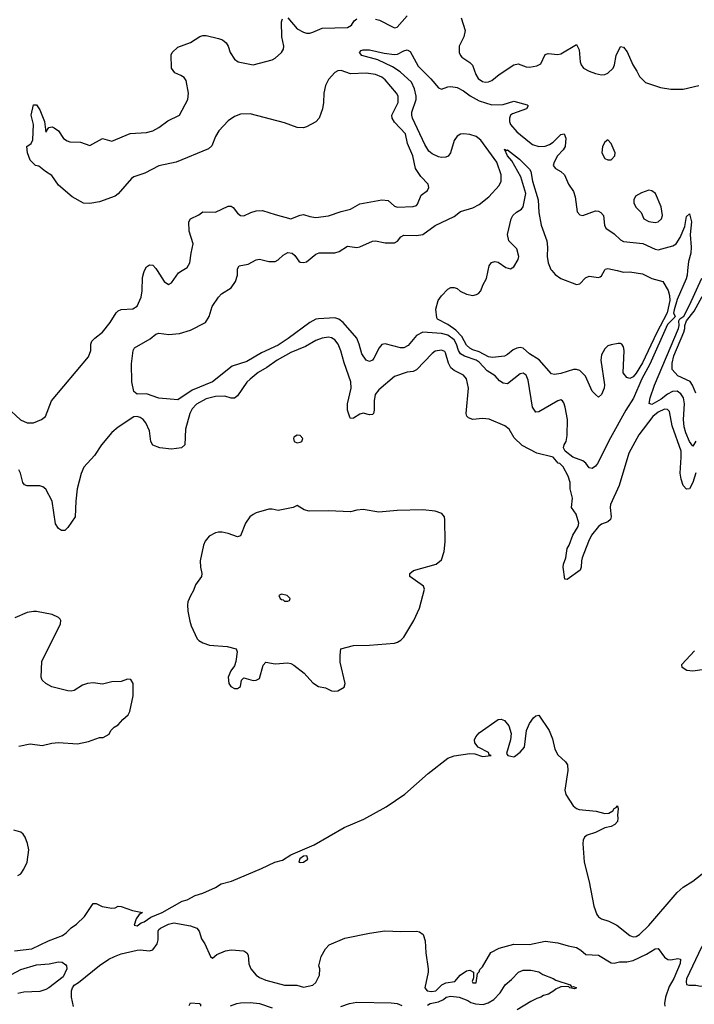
# Model space of a CAD drawing. Header units: inches. Extents: x 2001573 to 2220545, y 644482 to 846830.
# Tile 494 of 656: x 2122523 to 2126820, y 775325 to 781598. Entities that reach past the tile are written whole.
import ezdxf

# ---------------------------------------------------------------- set-up
doc = ezdxf.new("R2010")
doc.units = ezdxf.units.IN
doc.header["$MEASUREMENT"] = 0
doc.layers.add('C1727', color=7, linetype='Continuous')
doc.layers.add('C1728', color=7, linetype='Continuous')

msp = doc.modelspace()

# ---------------------------------------------------------------- linework, layer by layer
at = {"layer": 'C1727', "color": 5}
for points, elevation in [([(2122440.3, 779130), (2122528.7, 779048.7), (2122570, 779030.7), (2122610, 779030.5), (2122660.7, 779050), (2122687, 779070), (2122726.1, 779170), (2122960.5, 779450), (2122976.2, 779490), (2122976.8, 779530), (2122982, 779550), (2123000.5, 779570), (2123050, 779607.1), (2123098, 779670), (2123136.3, 779730), (2123150, 779742.6), (2123170, 779751.5), (2123243.5, 779756.5), (2123270, 779774), (2123296.8, 779830), (2123302.6, 779870), (2123304.6, 779955.4), (2123312.7, 779987.3), (2123318.7, 780000)], 280), ([(2126776.9, 780000), (2126773.7, 779970), (2126767.3, 779947.3), (2126710, 779814.5), (2126690.8, 779750), (2126687.8, 779727.8), (2126697.6, 779710), (2126696.3, 779703.7), (2126650, 779655.3), (2126535.8, 779404.2), (2126486.1, 779310), (2126433.6, 779186.4), (2126385, 779110), (2126285.6, 778934.4), (2126203.1, 778770), (2126190, 778752.9), (2126170, 778738.9), (2126150, 778742.6), (2126130, 778773.1), (2126110, 778787.4), (2126046.4, 778810), (2125997.6, 778850), (2125986.6, 778870), (2125990.8, 778890), (2126003.1, 778910), (2126010.9, 778950), (2126012.6, 779050), (2125997.7, 779130), (2125990, 779157.2), (2125980.9, 779170), (2125970, 779175.8), (2125950, 779170.8), (2125830, 779099.4), (2125810, 779098.2), (2125789.9, 779130), (2125761.3, 779301.3), (2125750, 779334), (2125730, 779346.3), (2125710, 779341.7), (2125630, 779278.7), (2125602.3, 779282.3), (2125578.3, 779298.3), (2125551.1, 779330), (2125500, 779360), (2125450, 779416.9), (2125429.8, 779430), (2125355.2, 779455.2), (2125330, 779468.8), (2125317.1, 779490), (2125305.8, 779530), (2125290, 779558.9), (2125250, 779588.2), (2125210, 779598.6), (2125090, 779607.6), (2125050, 779585.1), (2124997.6, 779522.4), (2124970, 779508), (2124948.3, 779508.3), (2124850, 779533.3), (2124830, 779529.7), (2124811.8, 779508.2), (2124778.9, 779441.1), (2124770, 779429.7), (2124750, 779419.7), (2124730, 779429.7), (2124701.3, 779470), (2124685.8, 779530), (2124669.9, 779570), (2124584.2, 779670), (2124555.7, 779690), (2124530, 779698.1), (2124426.6, 779693.4), (2124409.2, 779690), (2124371.7, 779670), (2124233.3, 779566.7), (2124170, 779525.3), (2124063.6, 779476.4), (2123970, 779419.9), (2123876.9, 779390), (2123751.5, 779290), (2123622, 779238), (2123530, 779176.9), (2123410, 779186), (2123330, 779213.8), (2123270, 779212.1), (2123250, 779229.8), (2123237.9, 779290), (2123233.9, 779406), (2123245.7, 779490), (2123253.3, 779506.7), (2123354.6, 779565.4), (2123390, 779594.6), (2123410, 779600.3), (2123473.4, 779593.4), (2123540.5, 779599.5), (2123610, 779619.4), (2123706, 779670), (2123730, 779706.7), (2123748.7, 779770), (2123790, 779830.4), (2123809.1, 779850.9), (2123869.2, 779890.8), (2123896.8, 779930), (2123910.9, 779970), (2123910, 780000)], 260), ([(2123398.3, 780000), (2123443, 779930), (2123470, 779910.8), (2123490, 779921), (2123533.6, 779986.4), (2123557.3, 780000)], 280), ([(2126327.8, 780000), (2126369.5, 779990.5), (2126410, 779992.4), (2126490, 779979.1), (2126550, 779950.2), (2126619.3, 779930), (2126653.7, 779873.7), (2126661.7, 779841.7), (2126663.2, 779810), (2126646.9, 779730), (2126578.8, 779601.2), (2126490, 779413), (2126450, 779347), (2126430, 779322.4), (2126410, 779312.6), (2126390, 779318), (2126367.7, 779347.7), (2126373.1, 779490), (2126370, 779513.2), (2126359.5, 779530), (2126350, 779535.1), (2126334.3, 779534.3), (2126290, 779526.6), (2126270, 779519.3), (2126250, 779500.4), (2126230, 779462.9), (2126224.6, 779430), (2126248.7, 779271.3), (2126246, 779250), (2126230, 779209.2), (2126210, 779194), (2126190, 779209.2), (2126170, 779231.8), (2126126.7, 779326.7), (2126090, 779362.7), (2126070, 779369.2), (2126050, 779368.7), (2125970, 779343.4), (2125930, 779336.8), (2125910, 779341.7), (2125831.4, 779431.4), (2125770, 779469.5), (2125730, 779504.6), (2125710, 779508.8), (2125690, 779505.1), (2125666.2, 779493.8), (2125630, 779464.2), (2125610, 779454), (2125534.1, 779445.9), (2125510, 779450.4), (2125450, 779482.7), (2125410, 779495), (2125390, 779504.9), (2125370, 779525), (2125339.1, 779579.1), (2125300.9, 779620.9), (2125250, 779655.7), (2125184, 779690), (2125179.6, 779699.6), (2125174.2, 779754.2), (2125188.2, 779808.2), (2125210, 779839.7), (2125250, 779882), (2125270, 779892.4), (2125290, 779892.4), (2125310, 779885.5), (2125329.1, 779869.1), (2125369.3, 779849.3), (2125410, 779840.9), (2125433.6, 779846.4), (2125446.2, 779853.8), (2125459.3, 779870), (2125472.5, 779907.5), (2125497.2, 779950), (2125507.7, 780000)], 240), ([(2125913.1, 780000), (2125934.1, 779974.1), (2125970, 779949.2), (2126070, 779910.4), (2126090, 779915.5), (2126127, 779953), (2126150, 779963.7), (2126210, 779956.3), (2126220.2, 779959.8), (2126230, 779966), (2126247.2, 780000)], 240), ([(2126830, 778912.8), (2126810, 778880.4), (2126790, 778909.8), (2126766.1, 778966.1), (2126756, 779004), (2126750.6, 779050), (2126758.7, 779150), (2126750.4, 779190), (2126734.2, 779214.2), (2126710, 779230.8), (2126681.5, 779230), (2126650, 779213.3), (2126610, 779180.6), (2126550, 779146.7), (2126533.1, 779153.1), (2126538.9, 779190), (2126567, 779270), (2126720.1, 779630), (2126724.2, 779650), (2126721.3, 779678.7), (2126728.1, 779691.9), (2126753.1, 779710), (2126790, 779779.6), (2126867.6, 779952.4)], 260), ([(2126830, 779219.7), (2126808.7, 779270), (2126793.4, 779293.4), (2126715.6, 779330), (2126679.2, 779370), (2126678.2, 779410), (2126690, 779457.1), (2126752.7, 779607.3), (2126759.9, 779630), (2126759.6, 779650), (2126770, 779679.9), (2126819.6, 779740.4), (2126870, 779833.7)], 240), ([(2126830.2, 778710.2), (2126810, 778649.6), (2126790, 778608.5), (2126770, 778606.8), (2126750, 778631.1), (2126737.2, 778670), (2126729.9, 778710), (2126737.4, 778810), (2126735.8, 778850), (2126680.1, 779010), (2126662.6, 779102.6), (2126650, 779115.4), (2126630, 779116.6), (2126590, 779098.4), (2126555.9, 779070), (2126466.2, 778953.8), (2126402.6, 778837.4), (2126340.9, 778630), (2126287.3, 778510), (2126284.2, 778490), (2126291, 778430), (2126285.4, 778414.6), (2126270, 778399.4), (2126230, 778383.4), (2126210, 778369.2), (2126166.1, 778313.9), (2126145.9, 778274.1), (2126105.6, 778170), (2126100.6, 778150), (2126099.7, 778110), (2126093.4, 778090), (2126010, 778032.3), (2125994.6, 778034.6), (2125984.7, 778110), (2125987.1, 778130), (2126002.4, 778170), (2126009.8, 778230), (2126022, 778250), (2126046.1, 778313.9), (2126079.7, 778370), (2126084.7, 778390), (2126067.7, 778447.7), (2126038.4, 778490), (2126044.5, 778550), (2126029.3, 778610), (2126029.3, 778650), (2126016, 778690), (2125984, 778750), (2125964, 778770), (2125953.7, 778773.7), (2125921.6, 778810), (2125816.1, 778836), (2125724.6, 778884.6), (2125673.6, 778933.6), (2125640.9, 778990), (2125614, 779010), (2125513.3, 779053.3), (2125470, 779058), (2125410, 779051.1), (2125381.5, 779061.5), (2125371.9, 779071.9), (2125367.1, 779090), (2125382.2, 779250), (2125369.9, 779309.9), (2125350, 779333.6), (2125290, 779363.4), (2125270, 779379.3), (2125253.8, 779410), (2125235.1, 779475.1), (2125230, 779484.2), (2125210, 779492.4), (2125170, 779485.6), (2125150, 779470.8), (2125050, 779367.4), (2125030, 779356.8), (2124990, 779352.6), (2124910, 779324.5), (2124810, 779239.8), (2124786.8, 779210), (2124781.2, 779170), (2124781.8, 779110), (2124777, 779090), (2124770, 779082.4), (2124750, 779081), (2124710, 779090.6), (2124690, 779085.5), (2124650, 779058.5), (2124630, 779057.4), (2124625.1, 779065.1), (2124611.2, 779110), (2124610.4, 779150), (2124634.2, 779250), (2124632.3, 779290), (2124590, 779411.6), (2124569.3, 779489.3), (2124550.7, 779530), (2124530, 779557.6), (2124510, 779571.7), (2124490, 779576.2), (2124450, 779569.8), (2124410, 779553.3), (2124344.2, 779515.8), (2124250, 779478.4), (2124162.8, 779430), (2124098, 779382), (2124042.4, 779350), (2123990, 779308), (2123970, 779288.6), (2123910, 779201.8), (2123890, 779187.1), (2123870, 779186.6), (2123830, 779200.2), (2123770, 779197.3), (2123710, 779183.7), (2123650, 779148.5), (2123621, 779119), (2123606.1, 779090), (2123578.7, 778990), (2123575.6, 778890), (2123554.2, 778870), (2123490, 778861.2), (2123415.1, 778870), (2123370, 778887.4), (2123357.1, 778910), (2123350, 778978), (2123326.2, 779030), (2123310, 779051), (2123290, 779064.4), (2123270, 779070.8), (2123250, 779067.3), (2123150, 779001.6), (2123110, 778969), (2123043.2, 778890), (2122999.1, 778820.9), (2122932.1, 778747.9), (2122914, 778706), (2122889.2, 778610), (2122879.7, 778530), (2122876.5, 778430), (2122830, 778362), (2122810, 778343.6), (2122790, 778343.6), (2122770, 778355.6), (2122750, 778386.6), (2122729.9, 778529.9), (2122690, 778606.6), (2122670, 778622.3), (2122650, 778627.7), (2122570, 778627.7), (2122554, 778634), (2122542.2, 778650), (2122527.3, 778710), (2122517.3, 778730)], 280), ([(2122518, 776970), (2122590, 776983.7), (2122666.3, 776973.7), (2122728.1, 776988.1), (2122770, 776992), (2122890, 776984.4), (2122960.7, 776999.3), (2123030, 777024), (2123055.1, 777024.9), (2123092.9, 777047.1), (2123104, 777070), (2123124, 777090), (2123150, 777106), (2123179.5, 777140.5), (2123214.5, 777170), (2123225.1, 777190), (2123245.6, 777290), (2123244.6, 777370), (2123230, 777395.4), (2123210, 777396.8), (2123170, 777382.5), (2123110, 777378.9), (2123050, 777364.7), (2122990, 777374.1), (2122954, 777370), (2122922.2, 777357.8), (2122870, 777323.9), (2122850, 777320.9), (2122830, 777322), (2122727.1, 777347.1), (2122689.2, 777370), (2122666, 777390), (2122659.5, 777410), (2122663.5, 777510), (2122782.4, 777750), (2122784.5, 777770), (2122779.7, 777779.7), (2122769.3, 777790), (2122728.7, 777808.7), (2122630, 777828.6), (2122610, 777828.6), (2122570, 777820.8), (2122491.7, 777788.3)], 320), ([(2126930, 777464), (2126810, 777448.4), (2126772.4, 777452.4), (2126743.7, 777470), (2126741.6, 777490), (2126821.9, 777578.1)], 280), ([(2122490, 775665), (2122600.5, 775679.5), (2122705.4, 775730), (2122795.7, 775764.3), (2122819.7, 775780.3), (2122850, 775811.9), (2122884.3, 775835.7), (2122936.4, 775883.6), (2122990, 775966.4), (2123010, 775968), (2123047.4, 775947.4), (2123110, 775936.5), (2123130, 775939.5), (2123150, 775950.2), (2123170, 775948.5), (2123241.8, 775921.8), (2123304.7, 775910), (2123283.8, 775896.2), (2123264, 775870), (2123252, 775830), (2123270, 775824.9), (2123296.6, 775843.4), (2123316, 775850), (2123358.9, 775881.1), (2123429.4, 775910), (2123557, 775983), (2123590, 775990.5), (2123641.5, 776018.5), (2123690, 776033.4), (2123769.6, 776070), (2123806.4, 776093.6), (2123871.8, 776110), (2124062.9, 776190), (2124148.4, 776231.6), (2124196.2, 776243.8), (2124250, 776278.2), (2124399.2, 776340.8), (2124588.7, 776451.3), (2124714.9, 776505.1), (2124857.1, 776582.9), (2124976.2, 776663.8), (2125125.5, 776794.5), (2125250, 776893.3), (2125290, 776908.6), (2125390, 776924), (2125421.8, 776921.8), (2125470, 776903.1), (2125526, 776910), (2125514, 776914), (2125509.3, 776930), (2125442.7, 776962.7), (2125421.6, 776990), (2125420.7, 777010), (2125427.8, 777030), (2125450, 777055.6), (2125570, 777139.1), (2125590, 777142), (2125610, 777133), (2125639.2, 777099.2), (2125654, 777050), (2125648.7, 777010), (2125623.5, 776923.5), (2125632, 776910), (2125670, 776902), (2125675.6, 776904.4), (2125710, 776930.6), (2125737.5, 776962.5), (2125751.6, 777070), (2125770, 777114.8), (2125796, 777150), (2125810, 777162), (2125830, 777166.8), (2125896, 777070), (2125915.9, 777015.9), (2125932.6, 776950), (2125950, 776914.9), (2126000.3, 776870), (2126013.4, 776850), (2126015.3, 776815.3), (2125996.1, 776690), (2126002.7, 776662.7), (2126049.1, 776589.1), (2126070, 776571.7), (2126086.7, 776566.7), (2126194.8, 776554.8), (2126250, 776540.2), (2126276.6, 776543.4), (2126301.3, 776558.7), (2126310, 776573.4), (2126322, 776578), (2126330.6, 776590), (2126334.4, 776570), (2126330.3, 776530), (2126333.7, 776510), (2126330.3, 776490), (2126314.9, 776470), (2126290, 776457.4), (2126250, 776449.8), (2126190, 776418.9), (2126138.2, 776401.8), (2126120.5, 776390), (2126112.2, 776370), (2126110.3, 776350), (2126118.9, 776230), (2126150, 776104.7), (2126179.2, 775950), (2126198.2, 775898.2), (2126210, 775882.4), (2126229.2, 775869.2), (2126275.1, 775855.1), (2126327.3, 775830), (2126410, 775764), (2126430, 775755.2), (2126450, 775757.8), (2126470, 775768.7), (2126530, 775827.8), (2126710, 776036.9), (2126750, 776071.5), (2126810, 776110.3), (2126930, 776203.7)], 280), ([(2122510, 776144.9), (2122530, 776156.4), (2122550, 776187), (2122570, 776230.8), (2122580.6, 776310), (2122572, 776350), (2122556.9, 776390), (2122545.2, 776410), (2122530, 776421.5), (2122485.1, 776434.9)], 320), ([(2122865.3, 775310), (2122852, 775370), (2122853.5, 775410), (2122858.6, 775430), (2122870, 775446.4), (2122897.1, 775462.9), (2123030, 775572.6), (2123090, 775612.6), (2123126.5, 775630), (2123170, 775646.2), (2123270, 775670.1), (2123290, 775672.4), (2123350, 775665.6), (2123370, 775673), (2123397.6, 775710), (2123403.8, 775736.2), (2123404.5, 775790), (2123410, 775800.7), (2123418.8, 775810), (2123470, 775835), (2123504.2, 775844.2), (2123610, 775825.7), (2123650.7, 775810), (2123666.4, 775790), (2123681.3, 775741.3), (2123702.8, 775710), (2123738, 775630), (2123750, 775618), (2123778, 775642), (2123833.6, 775666.4), (2123870, 775672.4), (2123950, 775666.2), (2123970, 775653.1), (2123977.2, 775637.2), (2123982.9, 775583), (2123995.9, 775550), (2124028.4, 775510), (2124050, 775496.4), (2124090, 775479.8), (2124210, 775448), (2124287.3, 775447.3), (2124330, 775434.8), (2124390, 775447.3), (2124410, 775464.7), (2124433.2, 775510), (2124434, 775550), (2124429, 775570), (2124444, 775630), (2124470, 775678), (2124495.1, 775704.9), (2124593.5, 775746.5), (2124750, 775778.3), (2124847.8, 775792.2), (2124950, 775788.2), (2125050, 775791.4), (2125070, 775786.7), (2125092.4, 775770), (2125104.9, 775730), (2125110, 775654), (2125124.9, 775550), (2125125.3, 775530), (2125104.4, 775430), (2125119.3, 775410), (2125146.1, 775406.1), (2125174.4, 775410), (2125211.8, 775448.2), (2125237.8, 775462.2), (2125295.3, 775470), (2125329.5, 775510.5), (2125370, 775538), (2125390, 775542), (2125414, 775530), (2125412.7, 775492.7), (2125406, 775470), (2125410, 775462), (2125430, 775461), (2125438, 775522), (2125450, 775532), (2125454, 775546), (2125470, 775562.8), (2125524.8, 775655.2), (2125578, 775682), (2125670, 775709.2), (2125770, 775706.7), (2125870, 775727.1), (2125950, 775717), (2126016.5, 775696.5), (2126070, 775686.8), (2126097.8, 775670), (2126130, 775642), (2126210, 775637.8), (2126290, 775590.3), (2126310, 775587.4), (2126343.8, 775596.2), (2126390, 775596.2), (2126430, 775603.1), (2126516.4, 775643.6), (2126570, 775678.4), (2126590, 775680.7), (2126630, 775624.7), (2126650.7, 775610.7), (2126670, 775607.7), (2126715.9, 775615.9), (2126731.7, 775611.7), (2126730, 775585.1), (2126690.4, 775490), (2126661, 775439), (2126636, 775370), (2126630.5, 775330.5), (2126632.5, 775312.4)], 260), ([(2122470, 775514.2), (2122530, 775546.8), (2122630, 775575.9), (2122710, 775583.3), (2122770, 775596.6), (2122793.1, 775593.1), (2122816.4, 775576.4), (2122821.4, 775570), (2122822.6, 775550), (2122799.5, 775500.5), (2122707.5, 775430), (2122690, 775419.7), (2122650, 775407.3), (2122550, 775402.7), (2122510, 775394)], 260), ([(2125119.8, 775320.2), (2125137, 775330), (2125190, 775341.7), (2125223.4, 775356.6), (2125238.4, 775370), (2125270, 775376.6), (2125323, 775370), (2125376.4, 775350), (2125395.9, 775335.9), (2125427.2, 775327.2), (2125475.2, 775324.8), (2125506.5, 775333.5), (2125544.1, 775355.9), (2125582.4, 775397.6), (2125615.1, 775450), (2125656.3, 775483.7), (2125700.5, 775530), (2125730, 775542.7), (2125778, 775542), (2125830, 775532.3), (2125855, 775515), (2125920.4, 775490), (2125938.2, 775478.2), (2126030.4, 775450), (2126036.9, 775436.9), (2126050, 775437.4), (2126070.7, 775429.3), (2126056.1, 775423.9), (2126026.6, 775430), (2126018.9, 775438.9), (2125970, 775435.8), (2125938, 775422), (2125926, 775410), (2125890.3, 775390), (2125858.8, 775381.2), (2125843, 775370), (2125817.3, 775362.7), (2125777.8, 775342.2), (2125692.4, 775290)], 240), ([(2123602, 775318), (2123610, 775334), (2123668.9, 775331.1), (2123674, 775326), (2123674, 775314)], 240), ([(2123865.6, 775314.4), (2123906, 775330), (2123930, 775334), (2123990, 775336.3), (2124049.6, 775330.4), (2124130, 775302)], 240), ([(2124569.3, 775310), (2124624, 775330), (2124670, 775338.3), (2124890, 775335.3), (2124926.8, 775330), (2124956.9, 775316.9)], 240)]:
    msp.add_lwpolyline(points, dxfattribs=dict(at, elevation=elevation))
for points, elevation in [([(2124290, 778951.8), (2124270, 778939), (2124266.4, 778930), (2124270.8, 778910), (2124290, 778903.1), (2124310, 778906), (2124319.3, 778910), (2124326, 778930), (2124310, 778949.2)], 320), ([(2124290, 778503.7), (2124264.7, 778490), (2124170, 778472), (2124130, 778479.7), (2124110, 778478.9), (2124030, 778456), (2124010, 778446), (2123988.9, 778430), (2123960.3, 778390), (2123930, 778309.2), (2123910, 778302.7), (2123850, 778325.2), (2123812.9, 778332.9), (2123790, 778332.7), (2123770, 778329.3), (2123730, 778307), (2123703.2, 778276.8), (2123693.1, 778250), (2123671.8, 778150), (2123674, 778110), (2123683.8, 778070), (2123680.5, 778050), (2123642.3, 777997.7), (2123630, 777962), (2123610, 777928), (2123594.8, 777890), (2123590.8, 777870), (2123594, 777830), (2123605.8, 777765.8), (2123615.9, 777735.9), (2123654.1, 777654.1), (2123663.1, 777643.1), (2123688.5, 777628.5), (2123732.6, 777612.6), (2123845.3, 777605.2), (2123900.7, 777590), (2123907.3, 777570), (2123899.3, 777510), (2123890, 777482), (2123867.3, 777450), (2123851.3, 777410), (2123856, 777370), (2123867.3, 777350), (2123890, 777338), (2123910, 777336.3), (2123929.2, 777350), (2123935.3, 777390), (2123950, 777404.7), (2124010, 777387.7), (2124030, 777390.8), (2124050, 777401), (2124074.7, 777485.3), (2124090, 777504.9), (2124150, 777495.3), (2124230, 777500.3), (2124250, 777496.5), (2124270, 777484.9), (2124335.8, 777435.8), (2124390, 777373.4), (2124426, 777350), (2124470, 777340.7), (2124510, 777323), (2124530, 777319.3), (2124550, 777322.4), (2124590, 777345.5), (2124596.2, 777370), (2124564.1, 777504.1), (2124563.7, 777550), (2124569.2, 777590), (2124650, 777610.7), (2124750, 777612.6), (2124910, 777625.7), (2124930, 777631.5), (2124950, 777644.4), (2124970, 777665.2), (2125033.8, 777770), (2125069, 777849), (2125100.8, 777970), (2125094.2, 777990), (2125007.2, 778050), (2125007.1, 778070), (2125032.1, 778087.9), (2125175.1, 778130), (2125210, 778156.5), (2125227.3, 778210), (2125232.3, 778272.3), (2125231.3, 778411.3), (2125228.3, 778430), (2125212.3, 778452.3), (2125170, 778467.7), (2125090, 778475.8), (2124927.9, 778472.1), (2124810, 778459.9), (2124710, 778477.8), (2124670, 778474.2), (2124630, 778462.3), (2124490, 778468), (2124367.1, 778467), (2124335.3, 778475.3)], 320), ([(2124190, 777938), (2124174, 777930), (2124182, 777910), (2124190, 777904.7), (2124202, 777902), (2124210, 777894), (2124230, 777894), (2124242, 777898), (2124246, 777910), (2124226, 777930)], 340), ([(2124350.8, 776270.8), (2124330, 776269.7), (2124307.1, 776252.9), (2124301, 776230), (2124310, 776228.4), (2124330, 776230.3), (2124357.4, 776250)], 280), ([(2126930, 775754.1), (2126910, 775744.7), (2126865.9, 775690), (2126770, 775488), (2126767.4, 775467.4), (2126770.9, 775450.9), (2126786, 775446), (2126830, 775447.3), (2126859.8, 775439.8), (2126890, 775442), (2126923.7, 775470), (2126970, 775530.4), (2126990, 775563.1), (2126997.8, 775590), (2126993.6, 775650), (2126980.7, 775710), (2126970.8, 775730), (2126960, 775740)], 280)]:
    msp.add_lwpolyline(points, close=True, dxfattribs=dict(at, elevation=elevation))
at = {"layer": 'C1728', "color": 5}
for points, elevation in [([(2123557.3, 780000), (2123590, 780018.8), (2123607.3, 780050), (2123614.7, 780110), (2123628.3, 780170), (2123601.7, 780250), (2123600.5, 780310), (2123609.8, 780330.2), (2123664, 780356), (2123690, 780374.6), (2123770, 780371.7), (2123850.3, 780410.3), (2123870, 780410.3), (2123882.6, 780402.6), (2123910, 780365.5), (2123930, 780350.4), (2123950, 780348.2), (2123995.1, 780370), (2124030, 780380.7), (2124070, 780382.6), (2124150, 780356.1), (2124250, 780330.4), (2124310, 780353.7), (2124330, 780357), (2124370, 780344.2), (2124410, 780338), (2124490, 780349.2), (2124570, 780376.9), (2124630, 780390.3), (2124690, 780424.2), (2124830, 780450.6), (2124870, 780447.3), (2124910.3, 780410.3), (2124930, 780403.6), (2125030, 780408.5), (2125050, 780415.2), (2125057.4, 780422.6), (2125080.5, 780479.5), (2125119.5, 780510), (2125129.6, 780530), (2125125.6, 780550), (2125078.5, 780598.5), (2125045, 780650), (2125027.5, 780730), (2124993.8, 780810), (2124979.8, 780870), (2124910, 780945), (2124895, 780970), (2124894.2, 780990), (2124932.8, 781070), (2124932.7, 781110), (2124924, 781130), (2124850, 781214.6), (2124830, 781231.2), (2124789.3, 781250), (2124730, 781257.7), (2124630, 781252.3), (2124570, 781273.6), (2124550, 781272.8), (2124530, 781261.5), (2124490, 781216.2), (2124470, 781178), (2124460.4, 781130), (2124458.4, 781070), (2124452.1, 781030), (2124430.2, 780970), (2124410, 780947.7), (2124350, 780914.6), (2124330, 780909.1), (2124290, 780910.6), (2124210, 780941.1), (2123990, 780999), (2123930, 780995.7), (2123890, 780981.8), (2123850, 780953.6), (2123790.2, 780890), (2123770, 780854.7), (2123746.4, 780793.6), (2123725.5, 780774.5), (2123518.9, 780690), (2123410, 780667.6), (2123319.1, 780620.9), (2123250, 780596.6), (2123234.3, 780585.7), (2123150, 780489.7), (2123130, 780474.5), (2123030, 780438.8), (2122970, 780427.3), (2122930, 780429.2), (2122856.9, 780470), (2122770, 780544.8), (2122726.4, 780606.4), (2122686.6, 780630), (2122644.2, 780664.2), (2122624.2, 780670), (2122590, 780702.9), (2122573.2, 780750), (2122569, 780790), (2122595.3, 780810), (2122606.3, 780833.7), (2122611.2, 780930), (2122595.6, 780990), (2122610, 781056), (2122630, 781054.8), (2122650, 781024.9), (2122680.3, 780950), (2122690, 780882), (2122709, 780911), (2122730, 780914.8), (2122742, 780910), (2122770.8, 780890), (2122802, 780842), (2122825.8, 780825.8), (2122841.1, 780821.1), (2122910, 780817.3), (2122970, 780797.3), (2123050, 780840.5), (2123110, 780824), (2123226.2, 780873.8), (2123330, 780880.3), (2123370, 780890.3), (2123410, 780910.4), (2123466.6, 780953.4), (2123540.5, 780990), (2123593.5, 781090), (2123597.4, 781130), (2123582.4, 781210), (2123570, 781229.4), (2123550, 781243.6), (2123510, 781259.7), (2123489.8, 781290), (2123486.6, 781373.4), (2123493, 781390), (2123530, 781422.6), (2123610, 781452), (2123670, 781490.4), (2123690, 781497), (2123710, 781497), (2123790, 781479.2), (2123815.3, 781470), (2123837.8, 781450), (2123850.2, 781430), (2123864.4, 781390), (2123890, 781347.2), (2123914.8, 781330), (2124010, 781311.2), (2124130, 781343.3), (2124150, 781353.2), (2124191.3, 781390), (2124203.4, 781410), (2124205.4, 781430), (2124192.6, 781490), (2124190, 781584.7), (2124197.3, 781602.7)], 280), ([(2124230, 781609.1), (2124290, 781539.2), (2124330, 781517.8), (2124350, 781512.2), (2124370, 781512), (2124390, 781518.2), (2124450, 781543.9), (2124611.1, 781548.9), (2124636.5, 781563.5), (2124652.4, 781590), (2124670, 781604.7)], 280), ([(2124790, 781600.9), (2124815.2, 781595.2), (2124901, 781550), (2124910, 781546.7), (2124928, 781550), (2124990, 781623)], 280), ([(2125335.6, 781610), (2125359.5, 781530), (2125351.8, 781490), (2125322.4, 781430), (2125322.8, 781390), (2125330.3, 781370), (2125339.7, 781359.7), (2125390, 781326.3), (2125407.8, 781307.8), (2125428.4, 781250), (2125443.9, 781224), (2125470, 781203.5), (2125490, 781199.4), (2125510, 781201.4), (2125530, 781210.2), (2125577.4, 781250), (2125670, 781310.2), (2125697.2, 781317.2), (2125750, 781297), (2125770, 781294.9), (2125816.2, 781303.8), (2125842, 781318), (2125870, 781377.3), (2125890, 781383.1), (2125950, 781376.5), (2125970, 781380.2), (2126070, 781440.7), (2126087.1, 781407.1), (2126092.9, 781330), (2126099.6, 781310), (2126113.7, 781290), (2126150, 781270.2), (2126190, 781256.1), (2126230, 781247.2), (2126250, 781248.5), (2126270, 781258), (2126303.7, 781290), (2126311.8, 781310), (2126322.4, 781370), (2126350, 781426.8), (2126370, 781422.8), (2126393, 781393), (2126427.8, 781310), (2126454.4, 781270), (2126470, 781236), (2126510, 781199.1), (2126605.8, 781165.8), (2126670, 781156.5), (2126750, 781155.2), (2126850, 781179.7)], 280), ([(2123910, 780000), (2123909.7, 780010.3), (2123921.2, 780030), (2123978.4, 780041.6), (2124030, 780068), (2124050, 780072.7), (2124110, 780057.1), (2124150, 780058.4), (2124170, 780068.5), (2124201.8, 780098.2), (2124230, 780115.5), (2124257.6, 780110), (2124275.1, 780095.1), (2124300.4, 780060.4), (2124310, 780053.7), (2124330, 780051.8), (2124350, 780056.5), (2124410, 780104.9), (2124430, 780113.4), (2124530, 780112.4), (2124558, 780122), (2124610, 780155.2), (2124670, 780147.7), (2124690, 780150.2), (2124770, 780186.9), (2124790, 780190.2), (2124850, 780175.8), (2124910, 780176), (2124930, 780186.7), (2124950, 780214.9), (2124970, 780225.7), (2125050, 780222.9), (2125090, 780229.2), (2125170, 780286.7), (2125290, 780344.9), (2125330, 780375.8), (2125410, 780399.7), (2125450, 780420.9), (2125511.4, 780468.6), (2125577.8, 780542.2), (2125589.2, 780570), (2125589.3, 780610), (2125563.1, 780690), (2125460.2, 780830), (2125430, 780854.5), (2125390, 780866.4), (2125350, 780871.4), (2125330, 780868.1), (2125310, 780856.5), (2125290, 780827.6), (2125267.9, 780750), (2125251.7, 780728.3), (2125237.5, 780722.5), (2125210, 780719.8), (2125190, 780725), (2125150, 780744.5), (2125130, 780760.7), (2125103.1, 780803.1), (2125025.6, 780970), (2125020.1, 780990), (2125021.5, 781010), (2125048.5, 781090), (2125049, 781110), (2125037.4, 781157.4), (2125019.3, 781199.4), (2124947, 781267), (2124897.7, 781297.7), (2124803.4, 781343.4), (2124702.2, 781370), (2124687.7, 781390), (2124698.7, 781401.3), (2124710, 781406.7), (2124750, 781405.4), (2124844.1, 781384.1), (2124910, 781375.5), (2124930, 781379.6), (2124970, 781400.2), (2124990, 781405.2), (2125010, 781395.8), (2125061.8, 781301.8), (2125140.8, 781220.8), (2125190, 781163.1), (2125210, 781156.1), (2125249.2, 781170.8), (2125270, 781172.9), (2125310, 781165.7), (2125350, 781145.3), (2125393.3, 781113.3), (2125450, 781080.8), (2125530, 781054.8), (2125602.2, 781057.8), (2125670, 781079.2), (2125755.3, 781055.3), (2125762.4, 781050), (2125750.3, 781030), (2125662, 780998), (2125650.1, 780989.9), (2125642, 780970), (2125643, 780950), (2125650.2, 780930), (2125690, 780884.7), (2125770, 780817.8), (2125790, 780803.8), (2125830, 780789.4), (2125870, 780792.2), (2125897.2, 780802.8), (2125921.5, 780818.5), (2125970, 780866.7), (2125991.1, 780871.1), (2126002.4, 780842.4), (2125997.1, 780790), (2125985.5, 780770), (2125949.1, 780730.9), (2125926.8, 780690), (2125921.3, 780670), (2125935.8, 780650), (2125970.4, 780630), (2125993.7, 780610), (2126019.3, 780550), (2126050, 780503.8), (2126061.5, 780470), (2126074.6, 780374.6), (2126090, 780354), (2126110, 780350.5), (2126190, 780379.5), (2126210, 780378.7), (2126224.9, 780370), (2126242.6, 780350), (2126247.8, 780290), (2126257.5, 780270), (2126310, 780233), (2126350, 780196.1), (2126370, 780185.1), (2126492.8, 780172.8), (2126570, 780135.5), (2126590, 780132.7), (2126682.9, 780157.1), (2126704.7, 780170), (2126729.8, 780210.2), (2126758.8, 780281.2), (2126770, 780344.7), (2126790, 780362), (2126802, 780310), (2126794.4, 780230), (2126801.1, 780150), (2126798.2, 780110), (2126782.8, 780057.2), (2126776.9, 780000)], 260), ([(2125507.7, 780000), (2125514, 780030), (2125527.7, 780052.3), (2125550, 780057.3), (2125570, 780053.4), (2125619.8, 780019.8), (2125650, 780010.8), (2125670, 780024), (2125697.6, 780070), (2125702.9, 780090), (2125690, 780139), (2125639.3, 780190), (2125629.5, 780230), (2125653.6, 780330), (2125663.6, 780350), (2125687.9, 780372.1), (2125718.4, 780390), (2125730, 780404.9), (2125746.2, 780490), (2125716.1, 780596.1), (2125658.5, 780698.5), (2125629.9, 780730), (2125610, 780772.7), (2125625.4, 780765.4), (2125630, 780768.5), (2125706.3, 780710), (2125770, 780646.7), (2125779.7, 780630), (2125788.5, 780570), (2125825.8, 780450), (2125829, 780369), (2125843.9, 780290), (2125879.8, 780190), (2125885.7, 780150), (2125883.2, 780090), (2125888.3, 780050), (2125907.2, 780007.2), (2125913.1, 780000)], 240), ([(2123318.7, 780000), (2123330, 780024), (2123350, 780037.3), (2123370, 780033.4), (2123390, 780013), (2123398.3, 780000)], 280), ([(2126247.2, 780000), (2126251.5, 780008.5), (2126270, 780013.1), (2126327.8, 780000)], 240)]:
    msp.add_lwpolyline(points, dxfattribs=dict(at, elevation=elevation))
at = {"layer": 'C1728', "color": 5, "elevation": 280}
for points in [[(2126270, 780832.7), (2126250, 780817.2), (2126234.9, 780790), (2126230.4, 780750), (2126250, 780713), (2126270, 780704.4), (2126290, 780706), (2126314, 780730), (2126316, 780750), (2126290, 780808.7)], [(2126530, 780511.1), (2126484.1, 780495.9), (2126445.8, 780474.2), (2126434.3, 780450), (2126434.3, 780430), (2126450, 780401.3), (2126482, 780370), (2126498.8, 780330), (2126530, 780313), (2126570, 780307.1), (2126590, 780310.3), (2126610.9, 780330), (2126617.6, 780350), (2126610, 780405.2), (2126573, 780490), (2126550, 780508.7)]]:
    msp.add_lwpolyline(points, close=True, dxfattribs=at)

doc.saveas('drawing.dxf')
